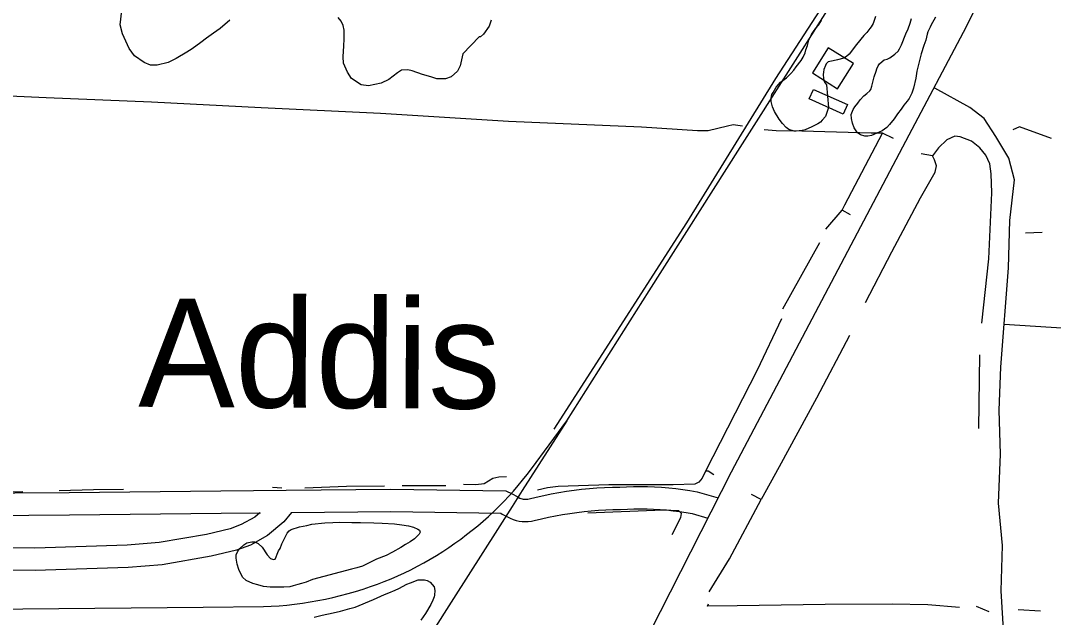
# Model space of a CAD drawing. Extents: x 3297735 to 3335592, y 670436 to 695807.
# Drawn here: x 3302214 to 3303596, y 676991 to 677790 of the extents above; entities that cross this region are included whole.
import ezdxf

# ---------------------------------------------------------------- set-up
doc = ezdxf.new("R2010")
doc.units = 0
for name, color, linetype in [('V-BLDG-OTLN', 7, 'Continuous'), ('V-RAIL-TRAK', 7, 'Continuous'), ('V-ROAD-CNTR', 7, 'Continuous'), ('V-SITE-VEGE', 7, 'Continuous'), ('V-TOPO-GNAM-IDEN', 7, 'Continuous'), ('V-TOPO-SHOR', 7, 'Continuous')]:
    doc.layers.add(name, color=color, linetype=linetype)

msp = doc.modelspace()

# ---------------------------------------------------------------- linework, layer by layer
at = {"layer": 'V-BLDG-OTLN'}
for points in [[(3303294.9, 677754.1), (3303273.6, 677720.3), (3303307.4, 677698.9), (3303328.8, 677732.8)], [(3303275, 677698.3), (3303320.6, 677677.8), (3303314.8, 677665), (3303269.2, 677685.6)]]:
    msp.add_lwpolyline(points, close=True, dxfattribs=at)
at = {"layer": 'V-RAIL-TRAK'}
for points in [[(3302611.4, 677013.8), (3302621.6, 677015.8), (3302631.8, 677018.1), (3302642, 677020.5), (3302652.1, 677023.2), (3302662.1, 677026.2), (3302672, 677029.3), (3302681.9, 677032.6), (3302691.2, 677035.9), (3302700.4, 677039.3), (3302709.5, 677043), (3302718.5, 677046.9), (3302727.4, 677050.9), (3302736.2, 677055.2), (3302744.9, 677059.7), (3302753.6, 677064.3), (3302762.1, 677069.2), (3302770.5, 677074.2), (3302778.8, 677079.4), (3302787, 677084.9), (3302795, 677090.5), (3302802.9, 677096.2), (3302810.7, 677102.2), (3302818.2, 677108.1), (3302825.6, 677114.1), (3302832.9, 677120.2), (3302840, 677126.6), (3302847, 677133.1), (3302853.8, 677139.7), (3302859.7, 677145.6), (3302860.5, 677146.5), (3302867.1, 677153.4), (3302873.4, 677160.5), (3302879.7, 677167.7), (3302885.7, 677175.1), (3302891.6, 677182.6), (3302897.4, 677190.2), (3302944.7, 677254.6), (3303055.2, 677428.6), (3303176.7, 677620.3), (3303309.4, 677829.4)], [(3302944.7, 677254.6), (3302885.2, 677161.3), (3302871.6, 677139.8), (3302793.1, 677016.4), (3302702.1, 676873.3), (3302526.2, 676595.6), (3302316.5, 676261.4), (3302147.6, 675988.8), (3302116.8, 675931.6), (3302087.1, 675871.5), (3302067.1, 675830.8), (3302059.4, 675815.1)], [(3301859, 676998.7), (3302011.4, 677000.5), (3302216.4, 677002.9), (3302458, 677005.2), (3302538.8, 677005.9), (3302549.2, 677006.3), (3302559.7, 677007), (3302570.1, 677007.9), (3302580.4, 677009), (3302590.8, 677010.4), (3302601.1, 677012), (3302611.4, 677013.8)]]:
    msp.add_lwpolyline(points, dxfattribs=at)
at = {"layer": 'V-ROAD-CNTR'}
for points in [[(3302927.9, 677243.5), (3303105.5, 677519.8), (3303224.8, 677712.9), (3303397.8, 677980.2), (3303591.2, 678278.6), (3303711.5, 678462), (3303810.2, 678633.3), (3303943.7, 678841), (3304090.8, 679068), (3304192.9, 679233.4), (3304383.7, 679531.7)], [(3303165.1, 677186), (3303403, 677637.3), (3303476, 677774.9), (3303513.3, 677849.7), (3303584.9, 677995.7), (3303716.8, 678246.1), (3303846.6, 678477.8)], [(3303767.9, 675819.8), (3303715.7, 676029.3), (3303610.4, 676447.4), (3303575, 676611.2), (3303562.1, 676699.9), (3303548.2, 676758.4), (3303543.4, 676824.6), (3303533.3, 676905.5), (3303529.7, 676967.4), (3303526.1, 677026.9), (3303528.3, 677087.6), (3303522.9, 677144.2), (3303525.6, 677209.7), (3303523.8, 677268.8), (3303525.9, 677326.2), (3303536, 677459.4), (3303537.9, 677522.5), (3303544.1, 677577.1), (3303536.8, 677606), (3303519, 677635), (3303503.6, 677659.2), (3303484.4, 677673.8), (3303437.7, 677699.9)], [(3303530.3, 677383.9), (3303761.1, 677369.4)], [(3302458.8, 675818.5), (3302757.8, 676384.7), (3303165.1, 677186)], [(3302060.4, 677157), (3302278.6, 677158.7), (3302481.7, 677160.9), (3302569.2, 677161.8), (3302709.3, 677163.2), (3302863, 677160.6), (3302871.6, 677156.7), (3302878.6, 677153.1), (3302882.1, 677151.1), (3302883.4, 677150.6), (3302884.9, 677150.1), (3302886.4, 677149.8), (3302887.9, 677149.6), (3302889.4, 677149.5), (3302891, 677149.5), (3302892.5, 677149.7), (3302894.4, 677150.1), (3302904, 677152.5), (3302914, 677154.7), (3302924.1, 677156.7), (3302934.2, 677158.6), (3302944.3, 677160.2), (3302954.5, 677161.6), (3302964.7, 677162.8), (3302975, 677163.9), (3302985.2, 677164.7), (3302995.5, 677165.2), (3303005.8, 677165.6), (3303015.6, 677165.8), (3303024.6, 677166.3), (3303034, 677166.6), (3303043.5, 677166.7), (3303052.9, 677166.6), (3303062.4, 677166.3), (3303071.8, 677165.7), (3303081.3, 677165), (3303090.7, 677164), (3303100, 677162.7), (3303109.4, 677161.3), (3303119.3, 677159.6), (3303147.6, 677151.5)], [(3302533.8, 677131.4), (3302527, 677125.6), (3302509, 677115.5), (3302494.1, 677110), (3302462.7, 677102.5), (3302399.2, 677091.4), (3302356.1, 677088), (3302232.8, 677083.9), (3302083.8, 677084.3), (3301931.5, 677087.4), (3301858.6, 677085.7)], [(3301859.2, 677123.1), (3302060.8, 677127), (3302278.9, 677128.7), (3302482, 677130.9), (3302534.8, 677131.4)], [(3302576.4, 677131.8), (3302565.8, 677119.4), (3302544.3, 677100.9), (3302521.6, 677088.1), (3302502.8, 677081.3), (3302468.8, 677073.1), (3302403, 677061.6), (3302357.7, 677058.1), (3302233.3, 677053.9), (3302083.4, 677054.4), (3301931.5, 677057.4), (3301859.3, 677055.7)], [(3302576.3, 677131.8), (3302709.2, 677133.2), (3302856.3, 677130.7), (3302858.5, 677129.7), (3302864.5, 677126.6), (3302869, 677124.1), (3302873, 677122.4), (3302876.9, 677121.2), (3302880.9, 677120.2), (3302885, 677119.7), (3302889.1, 677119.5), (3302893.3, 677119.6), (3302897.4, 677120.1), (3302901, 677120.9), (3302910.8, 677123.2), (3302920.3, 677125.4), (3302929.7, 677127.3), (3302939.2, 677129), (3302948.8, 677130.5), (3302958.4, 677131.9), (3302968, 677133), (3302977.6, 677134), (3302987.3, 677134.7), (3302996.9, 677135.3), (3303006.6, 677135.6), (3303016.7, 677135.8), (3303025.9, 677136.3), (3303034.7, 677136.6), (3303043.4, 677136.7), (3303052.2, 677136.6), (3303061, 677136.3), (3303069.7, 677135.8), (3303078.5, 677135.1), (3303087.2, 677134.2), (3303095.9, 677133), (3303104.5, 677131.7), (3303112.5, 677130.3), (3303133.7, 677124.2)]]:
    msp.add_lwpolyline(points, dxfattribs=at)
at = {"layer": 'V-SITE-VEGE'}
for p, q in [((3302735.5, 677037.7), (3302746, 677041.6)), ((3302746, 677041.6), (3302751.2, 677041.8)), ((3302751.2, 677041.8), (3302754.2, 677041.8)), ((3302754.2, 677041.8), (3302758, 677040.7)), ((3302758, 677040.7), (3302761.9, 677038.5)), ((3302706.6, 677024.1), (3302714.9, 677027.6)), ((3302714.9, 677027.6), (3302720.1, 677030.1)), ((3302720.1, 677030.1), (3302730.5, 677035.8)), ((3302730.5, 677035.8), (3302735.5, 677037.7)), ((3302761.9, 677038.5), (3302767.1, 677032.2)), ((3302767.1, 677032.2), (3302768.2, 677027.2)), ((3302768.2, 677027.2), (3302767.6, 677020.9)), ((3302661.5, 677005.2), (3302686, 677015.3)), ((3302686, 677015.3), (3302700.8, 677021.9)), ((3302700.8, 677021.9), (3302706.6, 677024.1)), ((3302765.7, 677014.6), (3302762.6, 677008.5)), ((3302767.1, 677018.7), (3302765.7, 677014.6)), ((3302767.6, 677020.9), (3302767.1, 677018.7)), ((3302632.1, 676997.6), (3302641.7, 676999.8)), ((3302641.7, 676999.8), (3302654.3, 677003.1)), ((3302654.3, 677003.1), (3302661.5, 677005.2)), ((3302762.6, 677008.5), (3302755.7, 676996.7)), ((3302606.5, 676991.4), (3302617.2, 676994.1)), ((3302617.2, 676994.1), (3302632.1, 676997.6)), ((3302755.7, 676996.7), (3302749.4, 676987.4))]:
    msp.add_line(p, q, dxfattribs=at)
for points in [[(3302493.8, 677790.8), (3302480.6, 677779.8), (3302472, 677773.5), (3302462.7, 677766.9), (3302455, 677761.2), (3302443.1, 677752.7), (3302436.2, 677748), (3302421.9, 677739.6), (3302411.2, 677734.1), (3302396.6, 677730.6), (3302387.3, 677730.6), (3302379.1, 677734.2), (3302366.2, 677743.3), (3302358.8, 677753.2), (3302350, 677772.5), (3302347, 677784.8), (3302349, 677803.8)], [(3302843.6, 677790.9), (3302840.8, 677782.7), (3302833.4, 677772), (3302829.5, 677768.7), (3302827.3, 677768.4), (3302805.8, 677746), (3302802.2, 677730), (3302798.6, 677722.6), (3302789.8, 677714.9), (3302782.4, 677712.5), (3302770.8, 677712.5), (3302762.9, 677715), (3302751.6, 677718.3), (3302737.6, 677723.1), (3302731.9, 677724.4), (3302723.6, 677723.9), (3302718.4, 677720.4), (3302706.5, 677711.6), (3302696.1, 677706.7), (3302679.3, 677703.2), (3302669.7, 677704.3), (3302656.8, 677712.8), (3302651.3, 677721.1), (3302646.1, 677733.2), (3302645.3, 677742), (3302646.5, 677756.6), (3302646.8, 677765.3), (3302646.8, 677777.4), (3302645.5, 677784), (3302642.7, 677789.5), (3302638.9, 677794.5)], [(3303358, 677795.9), (3303355, 677786.5), (3303352.5, 677782.1), (3303350.6, 677779.9), (3303346.4, 677774.5), (3303342.6, 677770.3), (3303332.6, 677758.3), (3303323, 677745.4), (3303319.4, 677742.4), (3303315.5, 677739.9), (3303307, 677737.7), (3303301.2, 677736.4), (3303294.7, 677735.3), (3303292.2, 677732.6), (3303291.1, 677730.4), (3303288.8, 677724.9), (3303288.3, 677721.3), (3303288, 677718), (3303288.3, 677712.8), (3303288.8, 677710.9), (3303289.9, 677708.1), (3303292.6, 677704.2), (3303295.3, 677674), (3303291.2, 677661.9), (3303286.5, 677657), (3303284.3, 677654.5), (3303280.7, 677652.3), (3303273, 677648.2), (3303263.9, 677644.1), (3303259.8, 677643.1), (3303252.1, 677642.5), (3303249.3, 677642.5), (3303242.2, 677644.5), (3303238.6, 677647), (3303233.4, 677652.5), (3303229, 677658.5), (3303222.8, 677668.7), (3303220.3, 677675), (3303218.4, 677682.2), (3303218.4, 677686.3), (3303219.5, 677691.3), (3303220.9, 677694), (3303225.3, 677701.4), (3303228.1, 677705), (3303231.1, 677708), (3303238.8, 677713.7), (3303242.9, 677717.6), (3303244.9, 677719.5), (3303248.7, 677724.2), (3303251.8, 677728.5), (3303258.4, 677737), (3303261.1, 677741.2), (3303263.9, 677747.2), (3303265, 677751), (3303267, 677757.1), (3303268.9, 677764.2), (3303272.5, 677771.6), (3303274.4, 677774.6), (3303278.3, 677780.4), (3303281.6, 677784.2), (3303285.7, 677790.3)], [(3303438.3, 677795.1), (3303432.2, 677783.8), (3303431.1, 677781.4), (3303429.4, 677778.1), (3303428.3, 677775.3), (3303427.2, 677772), (3303425.3, 677764.1), (3303422.8, 677757.2), (3303419.4, 677746), (3303416.9, 677736.9), (3303413.3, 677722.6), (3303411.9, 677713.3), (3303409.1, 677699.8), (3303406.6, 677693), (3303403.3, 677686.1), (3303400.6, 677682.5), (3303396.2, 677677.3), (3303392.3, 677671.8), (3303387.6, 677665.5), (3303382.9, 677658.9), (3303376.9, 677651.3), (3303373.3, 677647.4), (3303366.9, 677642.8), (3303363.1, 677640.9), (3303352.9, 677636.5), (3303348, 677635.7), (3303343.6, 677635.7), (3303337.8, 677637.6), (3303334, 677640.1), (3303329.6, 677646.7), (3303327.4, 677652.8), (3303325.8, 677659.4), (3303325.5, 677664.6), (3303328.3, 677671.2), (3303330.5, 677674.7), (3303334.3, 677680), (3303337.7, 677684.1), (3303342.6, 677689.8), (3303346.5, 677692.8), (3303350.3, 677696.4), (3303351.7, 677698.3), (3303353.1, 677702.4), (3303356.4, 677715.1), (3303358.9, 677722.8), (3303359.7, 677725.8), (3303361.7, 677729.6), (3303363.6, 677732.4), (3303366.9, 677735.6), (3303369.9, 677737.6), (3303373.8, 677738.9), (3303377.1, 677740.6), (3303384, 677745.2), (3303388.4, 677749.6), (3303390.3, 677752.6), (3303393.1, 677758.1), (3303398.9, 677772.4), (3303401.9, 677779.2), (3303404.4, 677786.7), (3303406.4, 677793.2)]]:
    msp.add_lwpolyline(points, dxfattribs=at)
msp.add_lwpolyline([(3302604.4, 677041.9), (3302595.9, 677038.4), (3302589.6, 677036.5), (3302584.9, 677035.4), (3302578.3, 677033.5), (3302574.2, 677032.1), (3302565.9, 677031.6), (3302547.5, 677031.7), (3302539, 677032.8), (3302531.1, 677034.7), (3302524.5, 677036.7), (3302515.4, 677040.8), (3302510.7, 677045.2), (3302505.8, 677055.4), (3302503.4, 677062.8), (3302502, 677070.8), (3302502.3, 677074.9), (3302504.5, 677079.9), (3302507, 677083.4), (3302512.5, 677088.4), (3302516.6, 677091.1), (3302523, 677092.7), (3302526.8, 677092.7), (3302531.7, 677090.2), (3302537.2, 677085.3), (3302543.8, 677075.1), (3302548.2, 677070.1), (3302552, 677068.7), (3302554.2, 677069.3), (3302555.6, 677072.3), (3302557, 677076.1), (3302558.9, 677080.5), (3302560.9, 677083.6), (3302563.3, 677089.9), (3302566.1, 677095.1), (3302570.3, 677104.1), (3302573, 677107.2), (3302575.8, 677109.1), (3302586.8, 677112.6), (3302596.9, 677114.5), (3302603.5, 677116.1), (3302620.9, 677118), (3302631.8, 677118.3), (3302640.6, 677118.8), (3302657.1, 677118.2), (3302668.7, 677118.2), (3302686.5, 677117.8), (3302697.8, 677117.3), (3302714.3, 677116.7), (3302724.2, 677115.3), (3302733, 677114.1), (3302739.8, 677112.2), (3302745.6, 677109.4), (3302747.5, 677108.1), (3302748.3, 677105.6), (3302747.2, 677102.6), (3302740.9, 677096.3), (3302735.1, 677092.4), (3302728.8, 677088.9), (3302722.7, 677085), (3302711.7, 677078.5), (3302703.2, 677074.4), (3302690.2, 677069.2), (3302686.4, 677067.6), (3302676.5, 677062.4), (3302671.3, 677059.9), (3302663.8, 677057.7), (3302656.4, 677056.1)], close=True, dxfattribs=at)
at = {"layer": 'V-TOPO-SHOR'}
for p, q in [((3303291.7, 677510.9), (3303313.4, 677536.6)), ((3303581.1, 677506.6), (3303559.1, 677505.7)), ((3303234.1, 677404.3), (3303283.7, 677493.3)), ((3303496.6, 677244), (3303497.8, 677342.8)), ((3302563.2, 677164.5), (3302550.9, 677165.4)), ((3302782.8, 677167.4), (3302724.6, 677167.6)), ((3303510.1, 676998.8), (3303493.3, 677005.9)), ((3303578.9, 676999.5), (3303548.9, 677001.3))]:
    msp.add_line(p, q, dxfattribs=at)
for points in [[(3303180.1, 677648.8), (3303167.7, 677650.7), (3303159.8, 677649), (3303134.2, 677642.9), (3303120, 677642.9), (3303045, 677647.5), (3302866.6, 677655.1), (3302695.3, 677666.1), (3302535.5, 677673.6), (3302389, 677681.1), (3302247.7, 677686.8), (3302022.5, 677697.1), (3301888.3, 677706.3), (3301858.5, 677707)], [(3303382, 677632.4), (3303367.3, 677639.6), (3303352.3, 677639.6), (3303259.6, 677642.5), (3303225.1, 677642.6), (3303209.2, 677644.3)], [(3303324.4, 677530.2), (3303313.4, 677536.6), (3303316.9, 677543.7), (3303367.3, 677639.6)], [(3303500.5, 677385.1), (3303509.9, 677471.4), (3303513.7, 677559.7), (3303512.8, 677585.3), (3303511.1, 677598.6), (3303505.8, 677610.1), (3303497.9, 677619.8), (3303486.5, 677628.7), (3303471.5, 677634.9), (3303464.4, 677635.8), (3303453.8, 677630.5), (3303442.3, 677620), (3303434.3, 677609.4)], [(3303593.8, 677632.7), (3303551, 677647.9), (3303541.8, 677644.3)], [(3303344.5, 677412.8), (3303380.1, 677480.6), (3303418.3, 677552.9), (3303437.8, 677587.3), (3303439.6, 677596.1), (3303437, 677604.1), (3303434.3, 677609.4), (3303419.1, 677612)], [(3303232.3, 677391.1), (3303199.5, 677322.4), (3303130.4, 677187.2)], [(3303323.2, 677368.8), (3303278.9, 677284.8), (3303229.2, 677193.1), (3303205.2, 677149)], [(3302864, 677179.6), (3302853.8, 677179.1), (3302845.9, 677177.4), (3302834.4, 677170.3), (3302822.9, 677168.6), (3302806.6, 677169.1)], [(3303141.8, 677182.3), (3303133.9, 677187.2), (3303130.4, 677187.2), (3303125.9, 677177.5), (3303121.5, 677172.2), (3303116.2, 677169.6), (3303087.1, 677168.8), (3303001.3, 677169), (3302933.3, 677166.5), (3302919.2, 677164.8), (3302905.4, 677161.8)], [(3302700.8, 677166.8), (3302649.7, 677166.4), (3302594.1, 677164.4)], [(3302216.6, 677159.3), (3302141.6, 677158), (3302049.7, 677157.4), (3302010.2, 677155.4)], [(3302351.5, 677162.4), (3302311.3, 677162), (3302265.1, 677160.9)], [(3303135.3, 677025.4), (3303162.6, 677069.7), (3303205.2, 677149), (3303192, 677155.8)], [(3303086, 677102.2), (3303097.5, 677125.1), (3303098.4, 677130.4), (3303094.9, 677134), (3303073.8, 677134.9), (3302973.2, 677130.8)], [(3303470.7, 677004.4), (3303428.3, 677008), (3303380.6, 677009), (3303290.5, 677008.4), (3303173.1, 677006.9), (3303133.3, 677006.2), (3303134.4, 677009.5)]]:
    msp.add_lwpolyline(points, dxfattribs=at)

# ---------------------------------------------------------------- texts
at = {"layer": 'V-TOPO-GNAM-IDEN'}
msp.add_text('Addis', height=145, rotation=359.6879, dxfattribs=at).set_placement((3302371, 677273.3))

doc.saveas('drawing.dxf')
